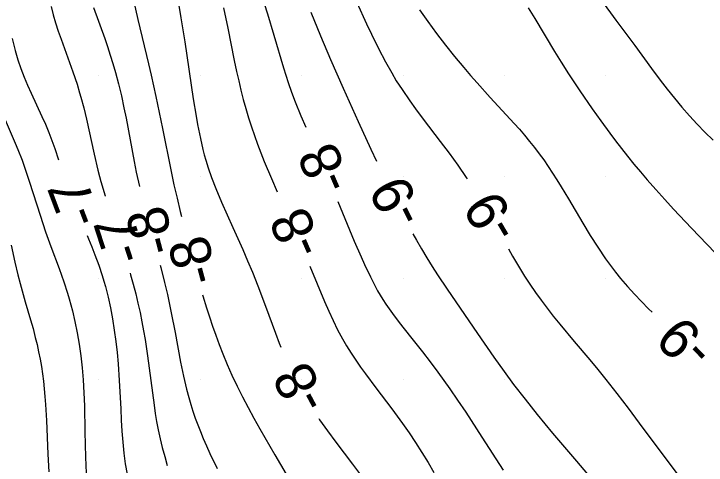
# Model space of a CAD drawing. Extents: x 2602990 to 2605851, y 618069 to 619180.
# Drawn here: x 2604190.81 to 2604224.94, y 618490.78 to 618513.03 of the extents above; entities that cross this region are included whole.
import ezdxf

# ---------------------------------------------------------------- set-up
doc = ezdxf.new("R2010")
doc.units = 0
for name, color, linetype in [('Default', 7, 'Continuous'), ('DTM Contours Major', 7, 'Continuous'), ('DTM Contours Major Text', 7, 'Continuous'), ('DTM Contours Minor', 7, 'Continuous'), ('DTM Contours Minor Text', 7, 'Continuous'), ('Exist DTM Breakline', 7, 'Continuous'), ('Exist DTM Scan Elevation Point', 7, 'Continuous')]:
    doc.layers.add(name, color=color, linetype=linetype)

# ---------------------------------------------------------------- blocks, each defined once
blk = doc.blocks.new('POINT_DISPLAY')
at = {"layer": 'Default'}
blk.add_line((0, 0), (0, 0), dxfattribs=at)

msp = doc.modelspace()

# ---------------------------------------------------------------- linework, layer by layer
at = {"layer": 'DTM Contours Major'}
for points in [[(2604198.945, 618513.439), (2604199.047, 618512.839), (2604199.233, 618511.661), (2604199.658, 618508.843), (2604199.797, 618507.985), (2604199.87, 618507.571), (2604200.005, 618506.89), (2604200.13, 618506.346), (2604200.199, 618506.081), (2604200.272, 618505.818), (2604200.388, 618505.44), (2604200.552, 618504.965), (2604200.764, 618504.417), (2604201.047, 618503.748), (2604201.609, 618502.495), (2604202.096, 618501.41), (2604202.338, 618500.853), (2604202.574, 618500.293), (2604202.84, 618499.629), (2604203.218, 618498.63), (2604203.703, 618497.294), (2604203.89, 618496.794), (2604203.968, 618496.596)], [(2604205.844, 618493.076), (2604205.878, 618493.026), (2604206.279, 618492.468), (2604206.691, 618491.915), (2604207.512, 618490.828), (2604207.902, 618490.3)]]:
    msp.add_lwpolyline(points, dxfattribs=at)
at = {"layer": 'DTM Contours Minor'}
for points in [[(2604202.964, 618514.125), (2604203.312, 618513.03), (2604203.631, 618511.979), (2604204.11, 618510.365), (2604204.337, 618509.652), (2604204.506, 618509.166), (2604204.681, 618508.699), (2604204.964, 618508.003), (2604205.203, 618507.453)], [(2604196.719, 618513.634), (2604196.918, 618512.753), (2604197.451, 618510.564), (2604197.581, 618510.01), (2604197.814, 618508.957), (2604198.137, 618507.377), (2604198.544, 618505.351), (2604198.706, 618504.596), (2604198.855, 618503.941), (2604199.011, 618503.286), (2604199.07, 618503.045)], [(2604207.719, 618513.6), (2604208.204, 618512.546), (2604208.445, 618512.037), (2604208.796, 618511.319), (2604209.135, 618510.665), (2604209.439, 618510.119), (2604209.668, 618509.737), (2604209.948, 618509.3), (2604210.331, 618508.741), (2604210.612, 618508.353), (2604210.998, 618507.836), (2604211.836, 618506.736), (2604212.269, 618506.16), (2604212.697, 618505.571), (2604213.11, 618504.973), (2604213.162, 618504.893)], [(2604219.79, 618513.692), (2604220.495, 618512.727), (2604221.423, 618511.474), (2604222.244, 618510.341), (2604222.671, 618509.768), (2604223.021, 618509.318), (2604223.382, 618508.87), (2604223.752, 618508.431), (2604224.127, 618508.003), (2604224.504, 618507.593), (2604224.881, 618507.204), (2604225.286, 618506.809)], [(2604192.65, 618513.393), (2604192.753, 618512.991), (2604192.866, 618512.594), (2604192.997, 618512.184), (2604193.136, 618511.779), (2604193.722, 618510.175), (2604193.928, 618509.562), (2604194.055, 618509.145), (2604194.116, 618508.933), (2604194.256, 618508.393), (2604194.386, 618507.837), (2604194.764, 618506.116), (2604194.952, 618505.327), (2604195.101, 618504.771), (2604195.307, 618504.07), (2604195.314, 618504.046)], [(2604194.744, 618513.352), (2604195.291, 618511.823), (2604195.43, 618511.418), (2604195.567, 618511.004), (2604195.699, 618510.58), (2604195.824, 618510.149), (2604195.974, 618509.581), (2604196.112, 618509), (2604196.24, 618508.402), (2604196.342, 618507.887), (2604196.737, 618505.761), (2604196.844, 618505.227), (2604197, 618504.514)], [(2604201.149, 618513.325), (2604201.356, 618512.333), (2604201.678, 618510.735), (2604201.795, 618510.189), (2604201.899, 618509.73), (2604202.008, 618509.272), (2604202.124, 618508.816), (2604202.248, 618508.361), (2604202.38, 618507.91), (2604202.521, 618507.461), (2604202.668, 618507.031), (2604202.823, 618506.603), (2604202.986, 618506.179), (2604203.155, 618505.757), (2604203.509, 618504.917), (2604203.8, 618504.26)], [(2604210.815, 618513.236), (2604211.224, 618512.65), (2604211.65, 618512.066), (2604212.09, 618511.49), (2604212.538, 618510.927), (2604212.99, 618510.381), (2604213.321, 618509.998), (2604213.65, 618509.625), (2604214.3, 618508.909), (2604215.473, 618507.636), (2604215.735, 618507.343), (2604215.991, 618507.048), (2604216.241, 618506.748), (2604216.485, 618506.442), (2604216.713, 618506.14), (2604216.936, 618505.83), (2604217.155, 618505.511), (2604217.372, 618505.183), (2604217.587, 618504.846), (2604217.801, 618504.499), (2604218.15, 618503.918), (2604218.858, 618502.716), (2604219.222, 618502.114), (2604219.595, 618501.524), (2604219.978, 618500.957), (2604220.219, 618500.623), (2604220.466, 618500.3), (2604220.719, 618499.988), (2604221.057, 618499.594), (2604221.403, 618499.216), (2604221.754, 618498.849), (2604222.107, 618498.494), (2604222.277, 618498.327)], [(2604216.167, 618513.337), (2604216.492, 618512.809), (2604217.463, 618511.179), (2604217.788, 618510.648), (2604218.156, 618510.069), (2604218.712, 618509.234), (2604219.317, 618508.356), (2604219.746, 618507.753), (2604220.192, 618507.144), (2604220.475, 618506.769), (2604220.768, 618506.391), (2604221.07, 618506.011), (2604221.38, 618505.628), (2604221.7, 618505.244), (2604222.029, 618504.858), (2604222.459, 618504.368), (2604222.898, 618503.881), (2604223.341, 618503.4), (2604224.214, 618502.475), (2604225.762, 618500.863)], [(2604205.45, 618513.113), (2604205.929, 618511.952), (2604206.423, 618510.789), (2604207.043, 618509.371), (2604207.784, 618507.724), (2604208.413, 618506.36), (2604208.69, 618505.772)], [(2604190.727, 618511.814), (2604190.871, 618511.232), (2604191.006, 618510.775), (2604191.155, 618510.337), (2604191.317, 618509.913), (2604191.485, 618509.513), (2604191.661, 618509.121), (2604192.196, 618507.972), (2604192.365, 618507.589), (2604192.529, 618507.191), (2604192.684, 618506.79), (2604192.831, 618506.388), (2604193.02, 618505.841)], [(2604190.331, 618507.92), (2604190.876, 618506.659), (2604191.007, 618506.346), (2604191.213, 618505.818), (2604191.406, 618505.281), (2604191.59, 618504.733), (2604192.103, 618503.104), (2604192.237, 618502.691), (2604192.377, 618502.279), (2604192.639, 618501.557), (2604193.045, 618500.471), (2604193.272, 618499.828), (2604193.454, 618499.268), (2604193.539, 618498.982), (2604193.621, 618498.69), (2604193.699, 618498.392), (2604193.822, 618497.861), (2604193.932, 618497.313), (2604194.027, 618496.748), (2604194.107, 618496.17), (2604194.173, 618495.581), (2604194.224, 618494.983), (2604194.261, 618494.349), (2604194.286, 618493.711), (2604194.313, 618492.432), (2604194.339, 618491.17), (2604194.37, 618490.389)], [(2604206.79, 618503.781), (2604207.593, 618501.833), (2604207.93, 618501.052), (2604208.101, 618500.672), (2604208.389, 618500.065), (2604208.625, 618499.607), (2604208.747, 618499.385), (2604208.872, 618499.169), (2604209.001, 618498.957), (2604209.153, 618498.72), (2604209.31, 618498.489), (2604209.472, 618498.261), (2604209.811, 618497.811), (2604210.363, 618497.116), (2604210.953, 618496.378), (2604211.34, 618495.876), (2604211.717, 618495.369), (2604212.303, 618494.546), (2604212.69, 618493.982), (2604213.087, 618493.393), (2604213.889, 618492.171), (2604214.931, 618490.543)], [(2604194.43, 618502.099), (2604194.499, 618501.934), (2604194.657, 618501.547), (2604194.81, 618501.157), (2604194.995, 618500.647), (2604195.166, 618500.126), (2604195.246, 618499.859), (2604195.322, 618499.588), (2604195.453, 618499.069), (2604195.569, 618498.536), (2604195.671, 618497.993), (2604195.76, 618497.442), (2604195.836, 618496.887), (2604195.899, 618496.331), (2604195.951, 618495.779), (2604196.011, 618494.952), (2604196.081, 618493.56), (2604196.108, 618493.004), (2604196.14, 618492.453), (2604196.181, 618491.911), (2604196.235, 618491.379), (2604196.305, 618490.852), (2604196.392, 618490.336)], [(2604210.48, 618502.196), (2604210.658, 618501.88), (2604210.911, 618501.444), (2604211.171, 618501.012), (2604211.435, 618500.585), (2604211.705, 618500.164), (2604212.176, 618499.457), (2604213.674, 618497.279), (2604214.474, 618496.111), (2604214.981, 618495.394), (2604215.451, 618494.758), (2604216.012, 618494.033), (2604216.615, 618493.284), (2604217.371, 618492.367), (2604218.545, 618490.974), (2604220.283, 618488.937)], [(2604190.684, 618501.624), (2604190.858, 618500.795), (2604191.011, 618500.159), (2604191.118, 618499.747), (2604191.375, 618498.839), (2604191.632, 618497.955), (2604191.755, 618497.519), (2604191.869, 618497.085), (2604191.955, 618496.727), (2604192.034, 618496.37), (2604192.105, 618496.012), (2604192.169, 618495.653), (2604192.224, 618495.293), (2604192.271, 618494.931), (2604192.312, 618494.549), (2604192.345, 618494.164), (2604192.373, 618493.777), (2604192.413, 618492.993), (2604192.483, 618491.317), (2604192.528, 618490.447)], [(2604215.191, 618501.447), (2604215.394, 618501.088), (2604215.589, 618500.754), (2604215.787, 618500.424), (2604215.99, 618500.098), (2604216.252, 618499.699), (2604216.524, 618499.304), (2604216.806, 618498.912), (2604217.1, 618498.522), (2604217.405, 618498.13), (2604217.721, 618497.737), (2604218.438, 618496.877), (2604219.2, 618495.973), (2604219.596, 618495.497), (2604220, 618495), (2604220.546, 618494.308), (2604221.098, 618493.59), (2604221.646, 618492.861), (2604223.549, 618490.303)], [(2604198.019, 618500.647), (2604198.054, 618500.521), (2604198.241, 618499.79), (2604198.38, 618499.194), (2604198.57, 618498.296), (2604198.757, 618497.316), (2604199.03, 618495.86), (2604199.172, 618495.171), (2604199.322, 618494.532), (2604199.433, 618494.113), (2604199.532, 618493.776), (2604199.639, 618493.441), (2604199.754, 618493.107), (2604199.877, 618492.773), (2604200.008, 618492.44), (2604200.147, 618492.105), (2604200.309, 618491.736), (2604200.478, 618491.366), (2604200.838, 618490.619)], [(2604205.405, 618500.596), (2604206.133, 618498.845), (2604206.336, 618498.377), (2604206.549, 618497.915), (2604206.772, 618497.462), (2604207.009, 618497.019), (2604207.219, 618496.66), (2604207.44, 618496.308), (2604207.671, 618495.962), (2604207.909, 618495.62), (2604208.155, 618495.281), (2604208.664, 618494.601), (2604209.452, 618493.559), (2604209.717, 618493.201), (2604209.98, 618492.836), (2604210.303, 618492.373), (2604210.62, 618491.897), (2604210.93, 618491.412), (2604211.23, 618490.92), (2604211.518, 618490.421)], [(2604196.546, 618500.241), (2604196.566, 618500.175), (2604196.698, 618499.7), (2604196.819, 618499.23), (2604196.931, 618498.765), (2604197.032, 618498.305), (2604197.125, 618497.849), (2604197.209, 618497.398), (2604197.279, 618496.985), (2604197.404, 618496.169), (2604197.563, 618494.962), (2604197.723, 618493.743), (2604197.783, 618493.338), (2604197.851, 618492.931), (2604197.928, 618492.524), (2604198.022, 618492.087), (2604198.129, 618491.648), (2604198.247, 618491.208), (2604198.376, 618490.767)], [(2604200.113, 618499.184), (2604200.129, 618499.126), (2604200.31, 618498.535), (2604200.453, 618498.088), (2604200.604, 618497.638), (2604200.763, 618497.186), (2604200.931, 618496.732), (2604201.108, 618496.277), (2604201.327, 618495.749), (2604201.561, 618495.218), (2604201.814, 618494.682), (2604202.079, 618494.153), (2604202.359, 618493.622), (2604202.649, 618493.092), (2604202.944, 618492.569), (2604203.684, 618491.293), (2604204.799, 618489.383)]]:
    msp.add_lwpolyline(points, dxfattribs=at)
at = {"layer": 'Exist DTM Breakline'}
msp.add_spline([(2604056.195, 618608.101), (2604070.612, 618564.846), (2604060.948, 618498.617), (2604052.223, 618447.183), (2604051.568, 618445.166), (2604051.779, 618438.355), (2604056.316, 618420.051), (2604056.045, 618414.227), (2604060.112, 618404.174), (2604065.814, 618393.977), (2604079.591, 618374.932), (2604102.645, 618354.376), (2604129.573, 618330.438), (2604185.644, 618288.739), (2604229.181, 618260.22), (2604259.941, 618240.43), (2604275.412, 618231.212), (2604276.014, 618212.47)], degree=3, dxfattribs=at)

# ---------------------------------------------------------------- block references
at = {"layer": 'Exist DTM Scan Elevation Point', "xscale": 1.3123333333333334, "yscale": 1.3123333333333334}
for p in [(2604195, 618510), (2604200, 618510), (2604205, 618510), (2604210, 618510), (2604215, 618510), (2604220, 618510), (2604195, 618505), (2604200, 618505), (2604205, 618505), (2604210, 618505), (2604215, 618505), (2604220, 618505), (2604195, 618500), (2604200, 618500), (2604205, 618500), (2604210, 618500), (2604215, 618500), (2604220, 618500), (2604195, 618495), (2604200, 618495), (2604205, 618495), (2604210, 618495), (2604215, 618495), (2604220, 618495)]:
    msp.add_blockref('POINT_DISPLAY', p, dxfattribs=at)

# ---------------------------------------------------------------- texts
at = {"layer": 'DTM Contours Major Text'}
msp.add_text('-8', height=2, rotation=118.0534, dxfattribs=at).set_placement((2604206.366, 618493.946))
at = {"layer": 'DTM Contours Minor Text'}
for s, rotation, p in [('-8', 113.3806, (2604207.512, 618504.668)), ('-9', 116.5997, (2604211.108, 618503.1)), ('-7', 110.6578, (2604195.136, 618502.928)), ('-9', 120.4921, (2604215.817, 618502.428)), ('-8', 104.7707, (2604198.828, 618501.405)), ('-8', 113.6614, (2604206.123, 618501.487)), ('-7', 107.9304, (2604197.342, 618501.053)), ('-8', 105.1063, (2604200.921, 618499.948)), ('-9', 133.9882, (2604225.442, 618496.557))]:
    msp.add_text(s, height=2, rotation=rotation, dxfattribs=at).set_placement(p)

doc.saveas('drawing.dxf')
